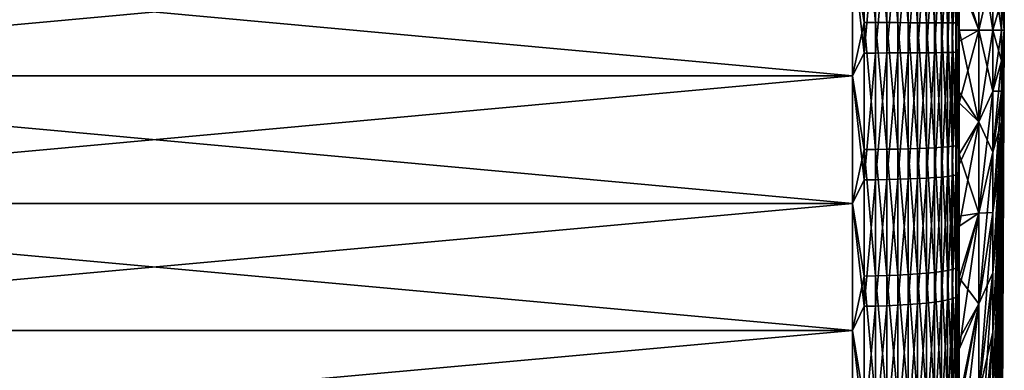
# Model space of a CAD drawing. Header units: metres. Extents: x -2 to 85, y -75 to 96.
# Tile 346 of 444: x 75.93 to 85.15, y 24.82 to 28.1. Entities that reach past the tile are written whole.
import ezdxf

# ---------------------------------------------------------------- set-up
doc = ezdxf.new("R2010")
doc.units = ezdxf.units.M
doc.layers.add('solid_20204500', color=7, linetype='CONTINUOUS')

msp = doc.modelspace()

# ---------------------------------------------------------------- linework, layer by layer
at = {"layer": 'solid_20204500'}
for points in [[(85.123535, 33.628399, -0.28544), (85.123535, 33.635635), (85.150002, 28)], [(85.123535, 33.628399, 0.28544), (85.150002, 28), (85.123535, 33.635635)], [(85.123535, 33.60672, -0.570148), (85.123535, 33.628399, -0.28544), (85.150002, 28)], [(85.123535, 33.628399, 0.28544), (85.123535, 33.60672, 0.570148), (85.150002, 28)], [(85.123535, 33.570644, -0.853391), (85.123535, 33.60672, -0.570148), (85.150002, 28)], [(85.123535, 33.60672, 0.570148), (85.123535, 33.570644, 0.853391), (85.150002, 28)], [(85.123535, 33.520271, -1.134445), (85.123535, 33.570644, -0.853391), (85.150002, 28)], [(85.123535, 33.570644, 0.853391), (85.123535, 33.520271, 1.134445), (85.150002, 28)], [(85.123535, 33.455727, -1.412586), (85.123535, 33.520271, -1.134445), (85.150002, 28)], [(85.123535, 33.520271, 1.134445), (85.123535, 33.455727, 1.412586), (85.150002, 28)], [(85.123535, 33.377178, -1.687101), (85.123535, 33.455727, -1.412586), (85.150002, 28)], [(85.123535, 33.455727, 1.412586), (85.123535, 33.377178, 1.687101), (85.150002, 28)], [(85.123535, 33.284828, -1.957285), (85.123535, 33.377178, -1.687101), (85.150002, 28)], [(85.123535, 33.377178, 1.687101), (85.123535, 33.284828, 1.957285), (85.150002, 28)], [(85.123535, 33.178909, -2.222445), (85.123535, 33.284828, -1.957285), (85.150002, 28)], [(85.123535, 33.284828, 1.957285), (85.123535, 33.178909, 2.222445), (85.150002, 28)], [(85.123535, 33.059696, -2.4819), (85.123535, 33.178909, -2.222445), (85.150002, 28)], [(85.123535, 33.178909, 2.222445), (85.123535, 33.059696, 2.4819), (85.150002, 28)], [(85.123535, 32.927498, -2.734984), (85.123535, 33.059696, -2.4819), (85.150002, 28)], [(85.123535, 33.059696, 2.4819), (85.123535, 32.927498, 2.734984), (85.150002, 28)], [(85.123535, 32.78265, -2.981047), (85.123535, 32.927498, -2.734984), (85.150002, 28)], [(85.123535, 32.927498, 2.734984), (85.123535, 32.78265, 2.981047), (85.150002, 28)], [(85.123535, 32.625523, -3.219458), (85.123535, 32.78265, -2.981047), (85.150002, 28)], [(85.123535, 32.78265, 2.981047), (85.123535, 32.625523, 3.219458), (85.150002, 28)], [(85.123535, 32.456524, -3.449605), (85.123535, 32.625523, -3.219458), (85.150002, 28)], [(85.123535, 32.625523, 3.219458), (85.123535, 32.456524, 3.449605), (85.150002, 28)], [(85.123535, 32.276081, -3.670897), (85.123535, 32.456524, -3.449605), (85.150002, 28)], [(85.123535, 32.456524, 3.449605), (85.123535, 32.276081, 3.670897), (85.150002, 28)], [(85.123535, 32.084667, -3.882765), (85.123535, 32.276081, -3.670897), (85.150002, 28)], [(85.123535, 32.276081, 3.670897), (85.123535, 32.084667, 3.882765), (85.150002, 28)], [(85.123535, 31.882765, -4.084667), (85.123535, 32.084667, -3.882765), (85.150002, 28)], [(85.123535, 32.084667, 3.882765), (85.123535, 31.882765, 4.084667), (85.150002, 28)], [(85.123535, 31.670897, -4.276083), (85.123535, 31.882765, -4.084667), (85.150002, 28)], [(85.123535, 31.882765, 4.084667), (85.123535, 31.670897, 4.276083), (85.150002, 28)], [(85.123535, 31.449606, -4.456522), (85.123535, 31.670897, -4.276083), (85.150002, 28)], [(85.123535, 31.670897, 4.276083), (85.123535, 31.449606, 4.456522), (85.150002, 28)], [(85.123535, 31.219458, -4.625522), (85.123535, 31.449606, -4.456522), (85.150002, 28)], [(85.123535, 31.449606, 4.456522), (85.123535, 31.219458, 4.625522), (85.150002, 28)], [(85.123535, 30.981047, -4.782648), (85.123535, 31.219458, -4.625522), (85.150002, 28)], [(85.123535, 31.219458, 4.625522), (85.123535, 30.981047, 4.782648), (85.150002, 28)], [(85.123535, 30.734983, -4.927497), (85.123535, 30.981047, -4.782648), (85.150002, 28)], [(85.123535, 30.981047, 4.782648), (85.123535, 30.734983, 4.927497), (85.150002, 28)], [(85.123535, 30.481899, -5.059698), (85.123535, 30.734983, -4.927497), (85.150002, 28)], [(85.123535, 30.734983, 4.927497), (85.123535, 30.481899, 5.059698), (85.150002, 28)], [(85.123535, 30.222445, -5.178909), (85.123535, 30.481899, -5.059698), (85.150002, 28)], [(85.123535, 30.481899, 5.059698), (85.123535, 30.222445, 5.178909), (85.150002, 28)], [(85.123535, 29.957285, -5.284827), (85.123535, 30.222445, -5.178909), (85.150002, 28)], [(85.123535, 30.222445, 5.178909), (85.123535, 29.957285, 5.284827), (85.150002, 28)], [(85.123535, 29.687101, -5.377179), (85.123535, 29.957285, -5.284827), (85.150002, 28)], [(85.123535, 29.957285, 5.284827), (85.123535, 29.687101, 5.377179), (85.150002, 28)], [(85.123535, 29.412586, -5.455728), (85.123535, 29.687101, -5.377179), (85.150002, 28)], [(85.123535, 29.687101, 5.377179), (85.123535, 29.412586, 5.455728), (85.150002, 28)], [(85.123535, 29.134445, -5.520272), (85.123535, 29.412586, -5.455728), (85.150002, 28)], [(85.123535, 29.412586, 5.455728), (85.123535, 29.134445, 5.520272), (85.150002, 28)], [(83.836571, 29.258705, -23.460266), (83.836571, 28.07114, -23.493902), (83.727272, 28.77051, -23.487366)], [(83.944664, 28.071087, -23.475977), (83.836571, 28.07114, -23.493902), (83.836571, 29.258705, -23.460266)], [(83.944664, 29.257744, -23.442368), (83.944664, 28.071087, -23.475977), (83.836571, 29.258705, -23.460266)], [(84.050148, 28.070997, -23.446333), (83.944664, 28.071087, -23.475977), (83.944664, 29.257744, -23.442368)], [(84.050148, 29.256157, -23.412767), (84.050148, 28.070997, -23.446333), (83.944664, 29.257744, -23.442368)], [(84.151756, 28.070873, -23.405327), (84.050148, 28.070997, -23.446333), (84.050148, 29.256157, -23.412767)], [(84.151756, 29.25396, -23.37182), (84.151756, 28.070873, -23.405327), (84.050148, 29.256157, -23.412767)], [(84.248268, 28.070715, -23.353451), (84.151756, 28.070873, -23.405327), (84.151756, 29.25396, -23.37182)], [(84.248268, 29.251181, -23.320019), (84.248268, 28.070715, -23.353451), (84.151756, 29.25396, -23.37182)], [(84.338524, 28.070528, -23.291328), (84.248268, 28.070715, -23.353451), (84.248268, 29.251181, -23.320019)], [(84.338524, 29.247852, -23.257984), (84.338524, 28.070528, -23.291328), (84.248268, 29.251181, -23.320019)], [(84.421448, 28.070311, -23.219702), (84.338524, 28.070528, -23.291328), (84.338524, 29.247852, -23.257984)], [(84.421448, 29.244015, -23.18646), (84.421448, 28.070311, -23.219702), (84.338524, 29.247852, -23.257984)], [(84.496025, 28.070068, -23.139435), (84.421448, 28.070311, -23.219702), (84.421448, 29.244015, -23.18646)], [(84.496025, 29.239714, -23.106308), (84.496025, 28.070068, -23.139435), (84.421448, 29.244015, -23.18646)], [(84.561386, 28.069801, -23.051489), (84.496025, 28.070068, -23.139435), (84.496025, 29.239714, -23.106308)], [(84.561386, 29.235003, -23.018488), (84.561386, 28.069801, -23.051489), (84.496025, 29.239714, -23.106308)], [(84.616722, 28.069515, -22.956923), (84.561386, 28.069801, -23.051489), (84.561386, 29.235003, -23.018488)], [(84.616722, 29.229935, -22.924057), (84.616722, 28.069515, -22.956923), (84.561386, 29.235003, -23.018488)], [(84.661385, 28.069212, -22.856867), (84.616722, 28.069515, -22.956923), (84.616722, 29.229935, -22.924057)], [(84.661385, 29.224575, -22.824144), (84.661385, 28.069212, -22.856867), (84.616722, 29.229935, -22.924057)], [(84.694832, 28.068895, -22.752527), (84.661385, 28.069212, -22.856867), (84.661385, 29.224575, -22.824144)], [(84.694832, 29.218985, -22.719954), (84.694832, 28.068895, -22.752527), (84.661385, 29.224575, -22.824144)], [(84.716667, 28.068571, -22.645153), (84.694832, 28.068895, -22.752527), (84.694832, 29.218985, -22.719954)], [(84.716667, 29.213232, -22.612734), (84.716667, 28.068571, -22.645153), (84.694832, 29.218985, -22.719954)], [(84.716667, 29.213232, -22.612734), (84.726563, 28.580296, -22.53009), (84.716667, 28.068571, -22.645153)], [(85.123535, 28.853392, -5.570645), (85.123535, 29.134445, -5.520272), (85.150002, 28)], [(85.123535, 29.134445, 5.520272), (85.123535, 28.853392, 5.570645), (85.150002, 28)], [(83.836571, 27.786581, 23.49304), (83.836571, 28.974464, 23.473791), (83.727272, 28.77051, 23.487366)], [(83.944664, 28.973721, 23.455883), (83.836571, 28.974464, 23.473791), (83.836571, 27.786581, 23.49304)], [(83.944664, 27.786743, 23.475115), (83.944664, 28.973721, 23.455883), (83.836571, 27.786581, 23.49304)], [(84.050148, 28.97249, 23.426264), (83.944664, 28.973721, 23.455883), (83.944664, 27.786743, 23.475115)], [(84.050148, 27.787012, 23.445475), (84.050148, 28.97249, 23.426264), (83.944664, 27.786743, 23.475115)], [(84.151756, 28.970791, 23.385294), (84.050148, 28.97249, 23.426264), (84.050148, 27.787012, 23.445475)], [(84.151756, 27.787384, 23.404469), (84.151756, 28.970791, 23.385294), (84.050148, 27.787012, 23.445475)], [(84.248268, 28.968639, 23.333462), (84.151756, 28.970791, 23.385294), (84.151756, 27.787384, 23.404469)], [(84.248268, 27.787855, 23.352594), (84.248268, 28.968639, 23.333462), (84.151756, 27.787384, 23.404469)], [(84.338524, 28.966063, 23.271391), (84.248268, 28.968639, 23.333462), (84.248268, 27.787855, 23.352594)], [(84.338524, 27.78842, 23.290474), (84.338524, 28.966063, 23.271391), (84.248268, 27.787855, 23.352594)], [(84.421448, 28.963091, 23.199827), (84.338524, 28.966063, 23.271391), (84.338524, 27.78842, 23.290474)], [(84.421448, 27.78907, 23.218851), (84.421448, 28.963091, 23.199827), (84.338524, 27.78842, 23.290474)], [(84.496025, 28.959763, 23.119629), (84.421448, 28.963091, 23.199827), (84.421448, 27.78907, 23.218851)], [(84.496025, 27.789801, 23.138586), (84.496025, 28.959763, 23.119629), (84.421448, 27.78907, 23.218851)], [(84.561386, 28.956114, 23.031759), (84.496025, 28.959763, 23.119629), (84.496025, 27.789801, 23.138586)], [(84.561386, 27.7906, 23.050644), (84.561386, 28.956114, 23.031759), (84.496025, 27.789801, 23.138586)], [(84.616722, 28.952192, 22.937271), (84.561386, 28.956114, 23.031759), (84.561386, 27.7906, 23.050644)], [(84.616722, 27.791458, 22.956079), (84.616722, 28.952192, 22.937271), (84.561386, 27.7906, 23.050644)], [(84.661385, 28.948042, 22.837303), (84.616722, 28.952192, 22.937271), (84.616722, 27.791458, 22.956079)], [(84.661385, 27.792366, 22.85603), (84.661385, 28.948042, 22.837303), (84.616722, 27.791458, 22.956079)], [(84.694832, 28.943714, 22.733051), (84.661385, 28.948042, 22.837303), (84.661385, 27.792366, 22.85603)], [(84.694832, 27.793314, 22.751692), (84.694832, 28.943714, 22.733051), (84.661385, 27.792366, 22.85603)], [(84.716667, 28.93926, 22.625771), (84.694832, 28.943714, 22.733051), (84.694832, 27.793314, 22.751692)], [(84.716667, 27.794291, 22.644323), (84.716667, 28.93926, 22.625771), (84.694832, 27.793314, 22.751692)], [(84.716667, 27.794291, 22.644323), (84.726563, 28.477377, 22.532507), (84.716667, 28.93926, 22.625771)], [(83.727272, 27.574341, -23.496145), (70.650002, 27.574341, -23.496145), (70.650002, 28.77051, -23.487366)], [(83.727272, 28.77051, -23.487366), (83.727272, 27.574341, -23.496145), (70.650002, 28.77051, -23.487366)], [(83.727272, 28.77051, 23.487366), (70.650002, 28.77051, 23.487366), (70.650002, 27.574341, 23.496145)], [(83.727272, 27.574341, 23.496145), (83.727272, 28.77051, 23.487366), (70.650002, 27.574341, 23.496145)], [(83.836571, 27.786581, 23.49304), (83.727272, 28.77051, 23.487366), (83.727272, 27.574341, 23.496145)], [(83.836571, 28.07114, -23.493902), (83.727272, 27.574341, -23.496145), (83.727272, 28.77051, -23.487366)], [(84.726563, 28.580296, -22.53009), (84.911491, 28.856791, -16.894466), (84.911491, 28, -16.91618)], [(84.911491, 28, 16.91618), (84.911491, 28.856791, 16.894466), (84.726563, 28.477377, 22.532507)], [(85.044029, 28, -11.276404), (84.911491, 28, -16.91618), (84.911491, 28.856791, -16.894466)], [(85.044029, 28, -11.276404), (84.911491, 28.856791, -16.894466), (85.044029, 28.57114, -11.261931)], [(85.044029, 28.57114, 11.261931), (84.911491, 28.856791, 16.894466), (84.911491, 28, 16.91618)], [(85.123535, 28.570148, -5.606719), (85.123535, 28.853392, -5.570645), (85.150002, 28)], [(85.123535, 28.853392, 5.570645), (85.123535, 28.570148, 5.606719), (85.150002, 28)], [(84.716667, 28.068571, -22.645153), (84.726563, 28.580296, -22.53009), (84.726563, 28, -22.537563)], [(84.726563, 28, -22.537563), (84.726563, 28.580296, -22.53009), (84.911491, 28, -16.91618)], [(85.044029, 28.57114, 11.261931), (84.911491, 28, 16.91618), (85.044029, 28, 11.276404)], [(85.044029, 28.57114, -11.261931), (85.123535, 28.28544, -5.6284), (85.123535, 28, -5.635633)], [(85.044029, 28, -11.276404), (85.044029, 28.57114, -11.261931), (85.123535, 28, -5.635633)], [(85.044029, 28.57114, 11.261931), (85.044029, 28, 11.276404), (85.123535, 28.28544, 5.6284)], [(85.123535, 28.28544, -5.6284), (85.123535, 28.570148, -5.606719), (85.150002, 28)], [(85.123535, 28.570148, 5.606719), (85.123535, 28.28544, 5.6284), (85.150002, 28)], [(84.716667, 27.794291, 22.644323), (84.726563, 27.898714, 22.537334), (84.726563, 28.477377, 22.532507)], [(84.911491, 28, 16.91618), (84.726563, 28.477377, 22.532507), (84.726563, 27.898714, 22.537334)], [(85.044029, 28, 11.276404), (85.123535, 28, 5.635633), (85.123535, 28.28544, 5.6284)], [(85.123535, 28, -5.635633), (85.123535, 28.28544, -5.6284), (85.150002, 28)], [(85.123535, 28.28544, 5.6284), (85.123535, 28, 5.635633), (85.150002, 28)], [(83.836571, 28.07114, -23.493902), (83.836571, 26.883396, -23.467459), (83.727272, 27.574341, -23.496145)], [(83.944664, 26.884247, -23.449554), (83.836571, 26.883396, -23.467459), (83.836571, 28.07114, -23.493902)], [(83.944664, 28.071087, -23.475977), (83.944664, 26.884247, -23.449554), (83.836571, 28.07114, -23.493902)], [(84.050148, 26.885656, -23.419945), (83.944664, 26.884247, -23.449554), (83.944664, 28.071087, -23.475977)], [(84.050148, 28.070997, -23.446333), (84.050148, 26.885656, -23.419945), (83.944664, 28.071087, -23.475977)], [(84.151756, 26.887606, -23.378986), (84.050148, 26.885656, -23.419945), (84.050148, 28.070997, -23.446333)], [(84.151756, 28.070873, -23.405327), (84.151756, 26.887606, -23.378986), (84.050148, 28.070997, -23.446333)], [(84.248268, 26.89007, -23.327168), (84.151756, 26.887606, -23.378986), (84.151756, 28.070873, -23.405327)], [(84.248268, 28.070715, -23.353451), (84.248268, 26.89007, -23.327168), (84.151756, 28.070873, -23.405327)], [(84.338524, 26.893023, -23.265114), (84.248268, 26.89007, -23.327168), (84.248268, 28.070715, -23.353451)], [(84.338524, 28.070528, -23.291328), (84.338524, 26.893023, -23.265114), (84.248268, 28.070715, -23.353451)], [(84.421448, 26.896427, -23.193569), (84.338524, 26.893023, -23.265114), (84.338524, 28.070528, -23.291328)], [(84.421448, 28.070311, -23.219702), (84.421448, 26.896427, -23.193569), (84.338524, 28.070528, -23.291328)], [(84.496025, 26.900242, -23.113392), (84.421448, 26.896427, -23.193569), (84.421448, 28.070311, -23.219702)], [(84.496025, 28.070068, -23.139435), (84.496025, 26.900242, -23.113392), (84.421448, 28.070311, -23.219702)], [(84.561386, 26.904423, -23.025545), (84.496025, 26.900242, -23.113392), (84.496025, 28.070068, -23.139435)], [(84.561386, 28.069801, -23.051489), (84.561386, 26.904423, -23.025545), (84.496025, 28.070068, -23.139435)], [(84.616722, 26.908916, -22.931084), (84.561386, 26.904423, -23.025545), (84.561386, 28.069801, -23.051489)], [(84.616722, 28.069515, -22.956923), (84.616722, 26.908916, -22.931084), (84.561386, 28.069801, -23.051489)], [(84.661385, 26.913671, -22.831142), (84.616722, 26.908916, -22.931084), (84.616722, 28.069515, -22.956923)], [(84.661385, 28.069212, -22.856867), (84.661385, 26.913671, -22.831142), (84.616722, 28.069515, -22.956923)], [(84.694832, 26.918631, -22.726919), (84.661385, 26.913671, -22.831142), (84.661385, 28.069212, -22.856867)], [(84.694832, 28.068895, -22.752527), (84.694832, 26.918631, -22.726919), (84.661385, 28.069212, -22.856867)], [(84.716667, 26.923735, -22.619667), (84.694832, 26.918631, -22.726919), (84.694832, 28.068895, -22.752527)], [(84.716667, 28.068571, -22.645153), (84.716667, 26.923735, -22.619667), (84.694832, 28.068895, -22.752527)], [(84.716667, 28.068571, -22.645153), (84.726563, 28, -22.537563), (84.726563, 27.419704, -22.53009)], [(84.716667, 28.068571, -22.645153), (84.726563, 27.419704, -22.53009), (84.716667, 26.923735, -22.619667)], [(84.726563, 28, -22.537563), (84.911491, 28, -16.91618), (84.911491, 27.143209, -16.894466)], [(84.726563, 27.419704, -22.53009), (84.726563, 28, -22.537563), (84.911491, 27.143209, -16.894466)], [(84.911491, 28, 16.91618), (84.726563, 27.898714, 22.537334), (84.726563, 27.320118, 22.527306)], [(84.911491, 27.143209, 16.894466), (84.911491, 28, 16.91618), (84.726563, 27.320118, 22.527306)], [(85.044029, 27.42886, -11.261931), (84.911491, 27.143209, -16.894466), (84.911491, 28, -16.91618)], [(85.044029, 27.42886, -11.261931), (84.911491, 28, -16.91618), (85.044029, 28, -11.276404)], [(85.044029, 28, 11.276404), (84.911491, 28, 16.91618), (84.911491, 27.143209, 16.894466)], [(85.044029, 28, 11.276404), (84.911491, 27.143209, 16.894466), (85.044029, 27.42886, 11.261931)], [(85.044029, 28, -11.276404), (85.123535, 28, -5.635633), (85.123535, 27.71456, -5.6284)], [(85.044029, 27.42886, -11.261931), (85.044029, 28, -11.276404), (85.123535, 27.71456, -5.6284)], [(85.044029, 27.42886, 11.261931), (85.123535, 27.71456, 5.6284), (85.123535, 28, 5.635633)], [(85.044029, 28, 11.276404), (85.044029, 27.42886, 11.261931), (85.123535, 28, 5.635633)], [(85.123535, 27.71456, -5.6284), (85.123535, 28, -5.635633), (85.150002, 28)], [(85.123535, 27.429852, -5.606719), (85.123535, 27.71456, -5.6284), (85.150002, 28)], [(85.123535, 27.146608, -5.570645), (85.123535, 27.429852, -5.606719), (85.150002, 28)], [(85.123535, 26.865555, -5.520272), (85.123535, 27.146608, -5.570645), (85.150002, 28)], [(85.123535, 26.587414, -5.455728), (85.123535, 26.865555, -5.520272), (85.150002, 28)], [(85.123535, 26.312899, -5.377179), (85.123535, 26.587414, -5.455728), (85.150002, 28)], [(85.123535, 26.042715, -5.284827), (85.123535, 26.312899, -5.377179), (85.150002, 28)], [(85.123535, 25.777555, -5.178909), (85.123535, 26.042715, -5.284827), (85.150002, 28)], [(85.123535, 25.518101, -5.059698), (85.123535, 25.777555, -5.178909), (85.150002, 28)], [(85.123535, 25.265017, -4.927497), (85.123535, 25.518101, -5.059698), (85.150002, 28)], [(85.123535, 25.018953, -4.782648), (85.123535, 25.265017, -4.927497), (85.150002, 28)], [(85.123535, 24.780542, -4.625522), (85.123535, 25.018953, -4.782648), (85.150002, 28)], [(85.123535, 24.550394, -4.456522), (85.123535, 24.780542, -4.625522), (85.150002, 28)], [(85.123535, 24.329103, -4.276083), (85.123535, 24.550394, -4.456522), (85.150002, 28)], [(85.123535, 24.117235, -4.084667), (85.123535, 24.329103, -4.276083), (85.150002, 28)], [(85.123535, 23.915333, -3.882765), (85.123535, 24.117235, -4.084667), (85.150002, 28)], [(85.123535, 23.723917, -3.670897), (85.123535, 23.915333, -3.882765), (85.150002, 28)], [(85.123535, 23.543478, -3.449605), (85.123535, 23.723917, -3.670897), (85.150002, 28)], [(85.123535, 23.374477, -3.219458), (85.123535, 23.543478, -3.449605), (85.150002, 28)], [(85.123535, 23.217352, -2.981047), (85.123535, 23.374477, -3.219458), (85.150002, 28)], [(85.123535, 23.072502, -2.734984), (85.123535, 23.217352, -2.981047), (85.150002, 28)], [(85.123535, 22.940302, -2.4819), (85.123535, 23.072502, -2.734984), (85.150002, 28)], [(85.123535, 22.821091, -2.222445), (85.123535, 22.940302, -2.4819), (85.150002, 28)], [(85.123535, 22.715172, -1.957285), (85.123535, 22.821091, -2.222445), (85.150002, 28)], [(85.123535, 22.62282, -1.687101), (85.123535, 22.715172, -1.957285), (85.150002, 28)], [(85.123535, 22.544271, -1.412586), (85.123535, 22.62282, -1.687101), (85.150002, 28)], [(85.123535, 22.479729, -1.134445), (85.123535, 22.544271, -1.412586), (85.150002, 28)], [(85.123535, 22.429356, -0.853391), (85.123535, 22.479729, -1.134445), (85.150002, 28)], [(85.123535, 22.393282, -0.570148), (85.123535, 22.429356, -0.853391), (85.150002, 28)], [(85.123535, 22.371599, -0.28544), (85.123535, 22.393282, -0.570148), (85.150002, 28)], [(85.123535, 22.364367), (85.123535, 22.371599, -0.28544), (85.150002, 28)], [(85.123535, 22.371599, 0.28544), (85.123535, 22.364367), (85.150002, 28)], [(85.123535, 22.393282, 0.570148), (85.123535, 22.371599, 0.28544), (85.150002, 28)], [(85.123535, 22.429356, 0.853391), (85.123535, 22.393282, 0.570148), (85.150002, 28)], [(85.123535, 22.479729, 1.134445), (85.123535, 22.429356, 0.853391), (85.150002, 28)], [(85.123535, 22.544271, 1.412586), (85.123535, 22.479729, 1.134445), (85.150002, 28)], [(85.123535, 22.62282, 1.687101), (85.123535, 22.544271, 1.412586), (85.150002, 28)], [(85.123535, 22.715172, 1.957285), (85.123535, 22.62282, 1.687101), (85.150002, 28)], [(85.123535, 22.821091, 2.222445), (85.123535, 22.715172, 1.957285), (85.150002, 28)], [(85.123535, 22.940302, 2.4819), (85.123535, 22.821091, 2.222445), (85.150002, 28)], [(85.123535, 23.072502, 2.734984), (85.123535, 22.940302, 2.4819), (85.150002, 28)], [(85.123535, 23.217352, 2.981047), (85.123535, 23.072502, 2.734984), (85.150002, 28)], [(85.123535, 23.374477, 3.219458), (85.123535, 23.217352, 2.981047), (85.150002, 28)], [(85.123535, 23.543478, 3.449605), (85.123535, 23.374477, 3.219458), (85.150002, 28)], [(85.123535, 23.723917, 3.670897), (85.123535, 23.543478, 3.449605), (85.150002, 28)], [(85.123535, 23.915333, 3.882765), (85.123535, 23.723917, 3.670897), (85.150002, 28)], [(85.123535, 24.117235, 4.084667), (85.123535, 23.915333, 3.882765), (85.150002, 28)], [(85.123535, 24.329103, 4.276083), (85.123535, 24.117235, 4.084667), (85.150002, 28)], [(85.123535, 24.550394, 4.456522), (85.123535, 24.329103, 4.276083), (85.150002, 28)], [(85.123535, 24.780542, 4.625522), (85.123535, 24.550394, 4.456522), (85.150002, 28)], [(85.123535, 25.018953, 4.782648), (85.123535, 24.780542, 4.625522), (85.150002, 28)], [(85.123535, 25.265017, 4.927497), (85.123535, 25.018953, 4.782648), (85.150002, 28)], [(85.123535, 25.518101, 5.059698), (85.123535, 25.265017, 4.927497), (85.150002, 28)], [(85.123535, 25.777555, 5.178909), (85.123535, 25.518101, 5.059698), (85.150002, 28)], [(85.123535, 26.042715, 5.284827), (85.123535, 25.777555, 5.178909), (85.150002, 28)], [(85.123535, 26.312899, 5.377179), (85.123535, 26.042715, 5.284827), (85.150002, 28)], [(85.123535, 26.587414, 5.455728), (85.123535, 26.312899, 5.377179), (85.150002, 28)], [(85.123535, 26.865555, 5.520272), (85.123535, 26.587414, 5.455728), (85.150002, 28)], [(85.123535, 27.146608, 5.570645), (85.123535, 26.865555, 5.520272), (85.150002, 28)], [(85.123535, 27.429852, 5.606719), (85.123535, 27.146608, 5.570645), (85.150002, 28)], [(85.123535, 27.71456, 5.6284), (85.123535, 27.429852, 5.606719), (85.150002, 28)], [(85.123535, 28, 5.635633), (85.123535, 27.71456, 5.6284), (85.150002, 28)], [(84.716667, 27.794291, 22.644323), (84.726563, 27.320118, 22.527306), (84.726563, 27.898714, 22.537334)], [(83.836571, 26.599241, 23.452213), (83.836571, 27.786581, 23.49304), (83.727272, 27.574341, 23.496145)], [(83.944664, 27.786743, 23.475115), (83.836571, 27.786581, 23.49304), (83.836571, 26.599241, 23.452213)], [(83.944664, 26.600311, 23.43432), (83.944664, 27.786743, 23.475115), (83.836571, 26.599241, 23.452213)], [(84.050148, 27.787012, 23.445475), (83.944664, 27.786743, 23.475115), (83.944664, 26.600311, 23.43432)], [(84.050148, 26.602077, 23.40473), (84.050148, 27.787012, 23.445475), (83.944664, 26.600311, 23.43432)], [(84.151756, 27.787384, 23.404469), (84.050148, 27.787012, 23.445475), (84.050148, 26.602077, 23.40473)], [(84.151756, 26.604523, 23.363798), (84.151756, 27.787384, 23.404469), (84.050148, 26.602077, 23.40473)], [(84.248268, 27.787855, 23.352594), (84.151756, 27.787384, 23.404469), (84.151756, 26.604523, 23.363798)], [(84.248268, 26.607616, 23.312014), (84.248268, 27.787855, 23.352594), (84.151756, 26.604523, 23.363798)], [(84.338524, 27.78842, 23.290474), (84.248268, 27.787855, 23.352594), (84.248268, 26.607616, 23.312014)], [(84.338524, 26.61132, 23.25), (84.338524, 27.78842, 23.290474), (84.248268, 26.607616, 23.312014)], [(84.421448, 27.78907, 23.218851), (84.338524, 27.78842, 23.290474), (84.338524, 26.61132, 23.25)], [(84.421448, 26.615591, 23.178501), (84.421448, 27.78907, 23.218851), (84.338524, 26.61132, 23.25)], [(84.496025, 27.789801, 23.138586), (84.421448, 27.78907, 23.218851), (84.421448, 26.615591, 23.178501)], [(84.496025, 26.620377, 23.098377), (84.496025, 27.789801, 23.138586), (84.421448, 26.615591, 23.178501)], [(84.561386, 27.7906, 23.050644), (84.496025, 27.789801, 23.138586), (84.496025, 26.620377, 23.098377)], [(84.561386, 26.62562, 23.010588), (84.561386, 27.7906, 23.050644), (84.496025, 26.620377, 23.098377)], [(84.616722, 27.791458, 22.956079), (84.561386, 27.7906, 23.050644), (84.561386, 26.62562, 23.010588)], [(84.616722, 26.631258, 22.916187), (84.616722, 27.791458, 22.956079), (84.561386, 26.62562, 23.010588)], [(84.661385, 27.792366, 22.85603), (84.616722, 27.791458, 22.956079), (84.616722, 26.631258, 22.916187)], [(84.661385, 26.637224, 22.816311), (84.661385, 27.792366, 22.85603), (84.616722, 26.631258, 22.916187)], [(84.694832, 27.793314, 22.751692), (84.661385, 27.792366, 22.85603), (84.661385, 26.637224, 22.816311)], [(84.694832, 26.643444, 22.712154), (84.694832, 27.793314, 22.751692), (84.661385, 26.637224, 22.816311)], [(84.716667, 27.794291, 22.644323), (84.694832, 27.793314, 22.751692), (84.694832, 26.643444, 22.712154)], [(84.716667, 26.649847, 22.604973), (84.716667, 27.794291, 22.644323), (84.694832, 26.643444, 22.712154)], [(84.716667, 26.649847, 22.604973), (84.726563, 27.320118, 22.527306), (84.716667, 27.794291, 22.644323)], [(85.044029, 27.42886, -11.261931), (85.123535, 27.71456, -5.6284), (85.123535, 27.429852, -5.606719)], [(85.044029, 26.859184, 11.218549), (85.123535, 27.429852, 5.606719), (85.123535, 27.71456, 5.6284)], [(85.044029, 27.42886, 11.261931), (85.044029, 26.859184, 11.218549), (85.123535, 27.71456, 5.6284)], [(83.727272, 26.379276, -23.444046), (70.650002, 26.379276, -23.444046), (70.650002, 27.574341, -23.496145)], [(83.727272, 27.574341, -23.496145), (83.727272, 26.379276, -23.444046), (70.650002, 27.574341, -23.496145)], [(83.727272, 27.574341, 23.496145), (70.650002, 27.574341, 23.496145), (70.650002, 26.379276, 23.444046)], [(83.727272, 26.379276, 23.444046), (83.727272, 27.574341, 23.496145), (70.650002, 26.379276, 23.444046)], [(83.836571, 26.599241, 23.452213), (83.727272, 27.574341, 23.496145), (83.727272, 26.379276, 23.444046)], [(83.836571, 26.883396, -23.467459), (83.727272, 26.379276, -23.444046), (83.727272, 27.574341, -23.496145)], [(84.716667, 26.923735, -22.619667), (84.726563, 27.419704, -22.53009), (84.726563, 26.839794, -22.507679)], [(84.726563, 26.839794, -22.507679), (84.726563, 27.419704, -22.53009), (84.911491, 27.143209, -16.894466)], [(85.044029, 26.859184, -11.218549), (84.911491, 27.143209, -16.894466), (85.044029, 27.42886, -11.261931)], [(85.044029, 27.42886, 11.261931), (84.911491, 27.143209, 16.894466), (84.911491, 26.288618, 16.829388)], [(85.044029, 27.42886, 11.261931), (84.911491, 26.288618, 16.829388), (85.044029, 26.859184, 11.218549)], [(85.044029, 26.859184, -11.218549), (85.123535, 27.429852, -5.606719), (85.123535, 27.146608, -5.570645)], [(85.044029, 26.859184, -11.218549), (85.044029, 27.42886, -11.261931), (85.123535, 27.429852, -5.606719)], [(85.044029, 26.292439, 11.146369), (85.123535, 27.146608, 5.570645), (85.123535, 27.429852, 5.606719)], [(85.044029, 26.859184, 11.218549), (85.044029, 26.292439, 11.146369), (85.123535, 27.429852, 5.606719)], [(84.716667, 26.649847, 22.604973), (84.726563, 26.74197, 22.502424), (84.726563, 27.320118, 22.527306)], [(84.911491, 27.143209, 16.894466), (84.726563, 27.320118, 22.527306), (84.726563, 26.74197, 22.502424)], [(84.726563, 26.839794, -22.507679), (84.911491, 27.143209, -16.894466), (84.911491, 26.288618, -16.829388)], [(84.911491, 27.143209, 16.894466), (84.726563, 26.74197, 22.502424), (84.726563, 26.164652, 22.462708)], [(84.911491, 26.288618, 16.829388), (84.911491, 27.143209, 16.894466), (84.726563, 26.164652, 22.462708)], [(85.044029, 26.859184, -11.218549), (84.911491, 26.288618, -16.829388), (84.911491, 27.143209, -16.894466)], [(85.044029, 26.292439, -11.146369), (85.123535, 27.146608, -5.570645), (85.123535, 26.865555, -5.520272)], [(85.044029, 26.292439, -11.146369), (85.044029, 26.859184, -11.218549), (85.123535, 27.146608, -5.570645)], [(85.044029, 25.730076, 11.045576), (85.123535, 26.865555, 5.520272), (85.123535, 27.146608, 5.570645)], [(85.044029, 26.292439, 11.146369), (85.044029, 25.730076, 11.045576), (85.123535, 27.146608, 5.570645)], [(83.836571, 26.883396, -23.467459), (83.836571, 25.698505, -23.381008), (83.727272, 26.379276, -23.444046)], [(83.944664, 26.884247, -23.449554), (83.944664, 25.70026, -23.363171), (83.836571, 26.883396, -23.467459)], [(83.944664, 25.70026, -23.363171), (83.836571, 25.698505, -23.381008), (83.836571, 26.883396, -23.467459)], [(84.050148, 26.885656, -23.419945), (84.050148, 25.703165, -23.33367), (83.944664, 26.884247, -23.449554)], [(84.050148, 25.703165, -23.33367), (83.944664, 25.70026, -23.363171), (83.944664, 26.884247, -23.449554)], [(84.151756, 26.887606, -23.378986), (84.151756, 25.707182, -23.292862), (84.050148, 26.885656, -23.419945)], [(84.151756, 25.707182, -23.292862), (84.050148, 25.703165, -23.33367), (84.050148, 26.885656, -23.419945)], [(84.248268, 26.89007, -23.327168), (84.248268, 25.712263, -23.241234), (84.151756, 26.887606, -23.378986)], [(84.248268, 25.712263, -23.241234), (84.151756, 25.707182, -23.292862), (84.151756, 26.887606, -23.378986)], [(84.338524, 26.893023, -23.265114), (84.338524, 25.718349, -23.179409), (84.248268, 26.89007, -23.327168)], [(84.338524, 25.718349, -23.179409), (84.248268, 25.712263, -23.241234), (84.248268, 26.89007, -23.327168)], [(84.421448, 26.896427, -23.193569), (84.421448, 25.725367, -23.108128), (84.338524, 26.893023, -23.265114)], [(84.421448, 25.725367, -23.108128), (84.338524, 25.718349, -23.179409), (84.338524, 26.893023, -23.265114)], [(84.496025, 26.900242, -23.113392), (84.496025, 25.733229, -23.028246), (84.421448, 26.896427, -23.193569)], [(84.496025, 25.733229, -23.028246), (84.421448, 25.725367, -23.108128), (84.421448, 26.896427, -23.193569)], [(84.561386, 26.904423, -23.025545), (84.561386, 25.741844, -22.940723), (84.496025, 26.900242, -23.113392)], [(84.561386, 25.741844, -22.940723), (84.496025, 25.733229, -23.028246), (84.496025, 26.900242, -23.113392)], [(84.616722, 26.908916, -22.931084), (84.616722, 25.751108, -22.846609), (84.561386, 26.904423, -23.025545)], [(84.616722, 25.751108, -22.846609), (84.561386, 25.741844, -22.940723), (84.561386, 26.904423, -23.025545)], [(84.661385, 26.913671, -22.831142), (84.661385, 25.76091, -22.747036), (84.616722, 26.908916, -22.931084)], [(84.661385, 25.76091, -22.747036), (84.616722, 25.751108, -22.846609), (84.616722, 26.908916, -22.931084)], [(84.694832, 26.918631, -22.726919), (84.694832, 25.771132, -22.643198), (84.661385, 26.913671, -22.831142)], [(84.694832, 25.771132, -22.643198), (84.661385, 25.76091, -22.747036), (84.661385, 26.913671, -22.831142)], [(84.716667, 26.923735, -22.619667), (84.716667, 25.781649, -22.536341), (84.694832, 26.918631, -22.726919)], [(84.716667, 25.781649, -22.536341), (84.694832, 25.771132, -22.643198), (84.694832, 26.918631, -22.726919)], [(84.716667, 26.923735, -22.619667), (84.726563, 26.839794, -22.507679), (84.726563, 26.260653, -22.470345)], [(84.716667, 26.923735, -22.619667), (84.726563, 26.260653, -22.470345), (84.716667, 25.781649, -22.536341)], [(84.726563, 26.260653, -22.470345), (84.726563, 26.839794, -22.507679), (84.911491, 26.288618, -16.829388)], [(85.044029, 26.292439, -11.146369), (84.911491, 26.288618, -16.829388), (85.044029, 26.859184, -11.218549)], [(85.044029, 26.859184, 11.218549), (84.911491, 26.288618, 16.829388), (84.911491, 25.438421, 16.721107)], [(85.044029, 26.859184, 11.218549), (84.911491, 25.438421, 16.721107), (85.044029, 26.292439, 11.146369)], [(85.044029, 25.730076, -11.045576), (85.123535, 26.865555, -5.520272), (85.123535, 26.587414, -5.455728)], [(85.044029, 25.730076, -11.045576), (85.044029, 26.292439, -11.146369), (85.123535, 26.865555, -5.520272)], [(85.044029, 25.17354, 10.91643), (85.123535, 26.587414, 5.455728), (85.123535, 26.865555, 5.520272)], [(85.044029, 25.730076, 11.045576), (85.044029, 25.17354, 10.91643), (85.123535, 26.865555, 5.520272)], [(84.716667, 26.649847, 22.604973), (84.726563, 26.164652, 22.462708), (84.726563, 26.74197, 22.502424)], [(84.716667, 26.649847, 22.604973), (84.694832, 26.643444, 22.712154), (84.694832, 25.497042, 22.61454)], [(84.716667, 25.508854, 22.507818), (84.716667, 26.649847, 22.604973), (84.694832, 25.497042, 22.61454)], [(84.716667, 25.508854, 22.507818), (84.726563, 26.164652, 22.462708), (84.716667, 26.649847, 22.604973)], [(83.836571, 25.415485, 23.351419), (83.836571, 26.599241, 23.452213), (83.727272, 26.379276, 23.444046)], [(83.944664, 26.600311, 23.43432), (83.836571, 26.599241, 23.452213), (83.836571, 25.415485, 23.351419)], [(83.944664, 25.417458, 23.333603), (83.944664, 26.600311, 23.43432), (83.836571, 25.415485, 23.351419)], [(84.050148, 26.602077, 23.40473), (83.944664, 26.600311, 23.43432), (83.944664, 25.417458, 23.333603)], [(84.050148, 25.420719, 23.30414), (84.050148, 26.602077, 23.40473), (83.944664, 25.417458, 23.333603)], [(84.151756, 26.604523, 23.363798), (84.050148, 26.602077, 23.40473), (84.050148, 25.420719, 23.30414)], [(84.151756, 25.42523, 23.263382), (84.151756, 26.604523, 23.363798), (84.050148, 25.420719, 23.30414)], [(84.248268, 26.607616, 23.312014), (84.151756, 26.604523, 23.363798), (84.151756, 25.42523, 23.263382)], [(84.248268, 25.430937, 23.211821), (84.248268, 26.607616, 23.312014), (84.151756, 25.42523, 23.263382)], [(84.338524, 26.61132, 23.25), (84.248268, 26.607616, 23.312014), (84.248268, 25.430937, 23.211821)], [(84.338524, 25.437771, 23.150074), (84.338524, 26.61132, 23.25), (84.248268, 25.430937, 23.211821)], [(84.421448, 26.615591, 23.178501), (84.338524, 26.61132, 23.25), (84.338524, 25.437771, 23.150074)], [(84.421448, 25.44565, 23.078882), (84.421448, 26.615591, 23.178501), (84.338524, 25.437771, 23.150074)], [(84.496025, 26.620377, 23.098377), (84.421448, 26.615591, 23.178501), (84.421448, 25.44565, 23.078882)], [(84.496025, 25.454479, 22.999102), (84.496025, 26.620377, 23.098377), (84.421448, 25.44565, 23.078882)], [(84.561386, 26.62562, 23.010588), (84.496025, 26.620377, 23.098377), (84.496025, 25.454479, 22.999102)], [(84.561386, 25.464155, 22.91169), (84.561386, 26.62562, 23.010588), (84.496025, 25.454479, 22.999102)], [(84.616722, 26.631258, 22.916187), (84.561386, 26.62562, 23.010588), (84.561386, 25.464155, 22.91169)], [(84.616722, 25.474558, 22.817696), (84.616722, 26.631258, 22.916187), (84.561386, 25.464155, 22.91169)], [(84.661385, 26.637224, 22.816311), (84.616722, 26.631258, 22.916187), (84.616722, 25.474558, 22.817696)], [(84.661385, 25.485565, 22.718248), (84.661385, 26.637224, 22.816311), (84.616722, 25.474558, 22.817696)], [(84.694832, 26.643444, 22.712154), (84.661385, 26.637224, 22.816311), (84.661385, 25.485565, 22.718248)], [(84.694832, 25.497042, 22.61454), (84.694832, 26.643444, 22.712154), (84.661385, 25.485565, 22.718248)], [(85.044029, 25.17354, -10.91643), (85.123535, 26.587414, -5.455728), (85.123535, 26.312899, -5.377179)], [(85.044029, 25.17354, -10.91643), (85.044029, 25.730076, -11.045576), (85.123535, 26.587414, -5.455728)], [(85.044029, 24.62426, 10.75926), (85.123535, 26.312899, 5.377179), (85.123535, 26.587414, 5.455728)], [(85.044029, 25.17354, 10.91643), (85.044029, 24.62426, 10.75926), (85.123535, 26.587414, 5.455728)], [(83.727272, 25.188412, -23.331202), (70.650002, 25.188412, -23.331202), (70.650002, 26.379276, -23.444046)], [(83.727272, 26.379276, -23.444046), (83.727272, 25.188412, -23.331202), (70.650002, 26.379276, -23.444046)], [(83.727272, 26.379276, 23.444046), (70.650002, 26.379276, 23.444046), (70.650002, 25.188412, 23.331202)], [(83.727272, 25.188412, 23.331202), (83.727272, 26.379276, 23.444046), (70.650002, 25.188412, 23.331202)], [(83.836571, 25.415485, 23.351419), (83.727272, 26.379276, 23.444046), (83.727272, 25.188412, 23.331202)], [(83.836571, 25.698505, -23.381008), (83.727272, 25.188412, -23.331202), (83.727272, 26.379276, -23.444046)], [(84.726563, 25.682665, -22.41811), (84.911491, 26.288618, -16.829388), (84.911491, 25.438421, -16.721107)], [(84.726563, 25.682665, -22.41811), (84.726563, 26.260653, -22.470345), (84.911491, 26.288618, -16.829388)], [(84.911491, 26.288618, 16.829388), (84.726563, 25.588543, 22.408182), (84.726563, 25.014025, 22.338882)], [(84.911491, 25.438421, 16.721107), (84.911491, 26.288618, 16.829388), (84.726563, 25.014025, 22.338882)], [(84.911491, 26.288618, 16.829388), (84.726563, 26.164652, 22.462708), (84.726563, 25.588543, 22.408182)], [(85.044029, 26.292439, -11.146369), (84.911491, 25.438421, -16.721107), (84.911491, 26.288618, -16.829388)], [(85.044029, 25.730076, -11.045576), (84.911491, 25.438421, -16.721107), (85.044029, 26.292439, -11.146369)], [(85.044029, 26.292439, 11.146369), (84.911491, 25.438421, 16.721107), (84.911491, 24.594799, 16.569904)], [(85.044029, 26.292439, 11.146369), (84.911491, 24.594799, 16.569904), (85.044029, 25.730076, 11.045576)], [(85.044029, 24.62426, -10.75926), (85.123535, 26.312899, -5.377179), (85.123535, 26.042715, -5.284827)], [(85.044029, 24.62426, -10.75926), (85.044029, 25.17354, -10.91643), (85.123535, 26.312899, -5.377179)], [(85.044029, 24.083645, 10.574472), (85.123535, 26.042715, 5.284827), (85.123535, 26.312899, 5.377179)], [(85.044029, 24.62426, 10.75926), (85.044029, 24.083645, 10.574472), (85.123535, 26.312899, 5.377179)], [(84.716667, 25.781649, -22.536341), (84.726563, 26.260653, -22.470345), (84.726563, 25.682665, -22.41811)], [(84.716667, 25.508854, 22.507818), (84.726563, 25.588543, 22.408182), (84.726563, 26.164652, 22.462708)], [(85.044029, 24.083645, -10.574472), (85.123535, 26.042715, -5.284827), (85.123535, 25.777555, -5.178909)], [(85.044029, 24.083645, -10.574472), (85.044029, 24.62426, -10.75926), (85.123535, 26.042715, -5.284827)], [(85.044029, 23.553083, 10.36254), (85.123535, 25.777555, 5.178909), (85.123535, 26.042715, 5.284827)], [(85.044029, 24.083645, 10.574472), (85.044029, 23.553083, 10.36254), (85.123535, 26.042715, 5.284827)], [(84.496025, 25.733229, -23.028246), (84.496025, 24.572012, -22.884214), (84.421448, 25.725367, -23.108128)], [(84.561386, 25.741844, -22.940723), (84.561386, 24.585041, -22.797239), (84.496025, 25.733229, -23.028246)], [(84.561386, 24.585041, -22.797239), (84.496025, 24.572012, -22.884214), (84.496025, 25.733229, -23.028246)], [(84.616722, 25.751108, -22.846609), (84.616722, 24.599051, -22.703714), (84.561386, 25.741844, -22.940723)], [(84.616722, 24.599051, -22.703714), (84.561386, 24.585041, -22.797239), (84.561386, 25.741844, -22.940723)], [(84.661385, 25.76091, -22.747036), (84.661385, 24.613873, -22.604763), (84.616722, 25.751108, -22.846609)], [(84.661385, 24.613873, -22.604763), (84.616722, 24.599051, -22.703714), (84.616722, 25.751108, -22.846609)], [(84.694832, 25.771132, -22.643198), (84.694832, 24.62933, -22.501574), (84.661385, 25.76091, -22.747036)], [(84.694832, 24.62933, -22.501574), (84.661385, 24.613873, -22.604763), (84.661385, 25.76091, -22.747036)], [(84.716667, 25.781649, -22.536341), (84.716667, 24.645237, -22.395384), (84.694832, 25.771132, -22.643198)], [(84.716667, 24.645237, -22.395384), (84.694832, 24.62933, -22.501574), (84.694832, 25.771132, -22.643198)], [(84.716667, 25.781649, -22.536341), (84.726563, 25.682665, -22.41811), (84.726563, 25.106215, -22.351011)], [(84.716667, 25.781649, -22.536341), (84.726563, 25.106215, -22.351011), (84.716667, 24.645237, -22.395384)], [(85.044029, 25.730076, -11.045576), (84.911491, 24.594799, -16.569904), (84.911491, 25.438421, -16.721107)], [(85.044029, 25.17354, -10.91643), (84.911491, 24.594799, -16.569904), (85.044029, 25.730076, -11.045576)], [(85.044029, 25.730076, 11.045576), (84.911491, 24.594799, 16.569904), (84.911491, 23.759916, 16.376165)], [(85.044029, 25.730076, 11.045576), (84.911491, 23.759916, 16.376165), (85.044029, 25.17354, 10.91643)], [(85.044029, 23.553083, -10.36254), (85.123535, 25.777555, -5.178909), (85.123535, 25.518101, -5.059698)], [(85.044029, 23.553083, -10.36254), (85.044029, 24.083645, -10.574472), (85.123535, 25.777555, -5.178909)], [(85.044029, 23.033937, 10.124007), (85.123535, 25.518101, 5.059698), (85.123535, 25.777555, 5.178909)], [(85.044029, 23.553083, 10.36254), (85.044029, 23.033937, 10.124007), (85.123535, 25.777555, 5.178909)], [(83.836571, 25.698505, -23.381008), (83.836571, 24.519499, -23.234772), (83.727272, 25.188412, -23.331202)], [(83.944664, 25.70026, -23.363171), (83.944664, 24.522156, -23.217045), (83.836571, 25.698505, -23.381008)], [(83.944664, 24.522156, -23.217045), (83.836571, 24.519499, -23.234772), (83.836571, 25.698505, -23.381008)], [(84.050148, 25.703165, -23.33367), (84.050148, 24.526546, -23.187727), (83.944664, 25.70026, -23.363171)], [(84.050148, 24.526546, -23.187727), (83.944664, 24.522156, -23.217045), (83.944664, 25.70026, -23.363171)], [(84.151756, 25.707182, -23.292862), (84.151756, 24.532621, -23.147175), (84.050148, 25.703165, -23.33367)], [(84.151756, 24.532621, -23.147175), (84.050148, 24.526546, -23.187727), (84.050148, 25.703165, -23.33367)], [(84.248268, 25.712263, -23.241234), (84.248268, 24.540306, -23.095871), (84.151756, 25.707182, -23.292862)], [(84.248268, 24.540306, -23.095871), (84.151756, 24.532621, -23.147175), (84.151756, 25.707182, -23.292862)], [(84.338524, 25.718349, -23.179409), (84.338524, 24.549509, -23.034431), (84.248268, 25.712263, -23.241234)], [(84.338524, 24.549509, -23.034431), (84.248268, 24.540306, -23.095871), (84.248268, 25.712263, -23.241234)], [(84.421448, 25.725367, -23.108128), (84.421448, 24.560122, -22.963596), (84.338524, 25.718349, -23.179409)], [(84.421448, 24.560122, -22.963596), (84.338524, 24.549509, -23.034431), (84.338524, 25.718349, -23.179409)], [(84.496025, 24.572012, -22.884214), (84.421448, 24.560122, -22.963596), (84.421448, 25.725367, -23.108128)], [(84.726563, 25.106215, -22.351011), (84.726563, 25.682665, -22.41811), (84.911491, 25.438421, -16.721107)], [(84.716667, 25.508854, 22.507818), (84.726563, 25.014025, 22.338882), (84.726563, 25.588543, 22.408182)], [(84.496025, 25.454479, 22.999102), (84.421448, 25.44565, 23.078882), (84.421448, 24.28224, 22.920248)], [(84.496025, 24.295092, 22.841017), (84.496025, 25.454479, 22.999102), (84.421448, 24.28224, 22.920248)], [(84.561386, 25.464155, 22.91169), (84.496025, 25.454479, 22.999102), (84.496025, 24.295092, 22.841017)], [(84.561386, 24.309174, 22.754206), (84.561386, 25.464155, 22.91169), (84.496025, 24.295092, 22.841017)], [(84.616722, 25.474558, 22.817696), (84.561386, 25.464155, 22.91169), (84.561386, 24.309174, 22.754206)], [(84.616722, 24.324314, 22.660856), (84.616722, 25.474558, 22.817696), (84.561386, 24.309174, 22.754206)], [(84.661385, 25.485565, 22.718248), (84.616722, 25.474558, 22.817696), (84.616722, 24.324314, 22.660856)], [(84.661385, 24.340336, 22.562092), (84.661385, 25.485565, 22.718248), (84.616722, 24.324314, 22.660856)], [(84.694832, 25.497042, 22.61454), (84.661385, 25.485565, 22.718248), (84.661385, 24.340336, 22.562092)], [(84.694832, 24.35704, 22.459099), (84.694832, 25.497042, 22.61454), (84.661385, 24.340336, 22.562092)], [(84.716667, 25.508854, 22.507818), (84.694832, 25.497042, 22.61454), (84.694832, 24.35704, 22.459099)], [(84.716667, 24.374233, 22.353109), (84.716667, 25.508854, 22.507818), (84.694832, 24.35704, 22.459099)], [(84.716667, 24.374233, 22.353109), (84.726563, 25.014025, 22.338882), (84.716667, 25.508854, 22.507818)], [(85.044029, 23.033937, -10.124007), (85.123535, 25.518101, -5.059698), (85.123535, 25.265017, -4.927497)], [(85.044029, 23.033937, -10.124007), (85.044029, 23.553083, -10.36254), (85.123535, 25.518101, -5.059698)], [(85.044029, 22.527538, 9.859487), (85.123535, 25.265017, 4.927497), (85.123535, 25.518101, 5.059698)], [(85.044029, 23.033937, 10.124007), (85.044029, 22.527538, 9.859487), (85.123535, 25.518101, 5.059698)], [(83.836571, 24.238338, 23.19091), (83.836571, 25.415485, 23.351419), (83.727272, 25.188412, 23.331202)], [(83.944664, 25.417458, 23.333603), (83.836571, 25.415485, 23.351419), (83.836571, 24.238338, 23.19091)], [(83.944664, 24.241207, 23.173218), (83.944664, 25.417458, 23.333603), (83.836571, 24.238338, 23.19091)], [(84.050148, 25.420719, 23.30414), (83.944664, 25.417458, 23.333603), (83.944664, 24.241207, 23.173218)], [(84.050148, 24.245955, 23.143957), (84.050148, 25.420719, 23.30414), (83.944664, 24.241207, 23.173218)], [(84.151756, 25.42523, 23.263382), (84.050148, 25.420719, 23.30414), (84.050148, 24.245955, 23.143957)], [(84.151756, 24.25252, 23.103479), (84.151756, 25.42523, 23.263382), (84.050148, 24.245955, 23.143957)], [(84.248268, 25.430937, 23.211821), (84.151756, 25.42523, 23.263382), (84.151756, 24.25252, 23.103479)], [(84.248268, 24.260826, 23.052273), (84.248268, 25.430937, 23.211821), (84.151756, 24.25252, 23.103479)], [(84.338524, 25.437771, 23.150074), (84.248268, 25.430937, 23.211821), (84.248268, 24.260826, 23.052273)], [(84.338524, 24.270773, 22.99095), (84.338524, 25.437771, 23.150074), (84.248268, 24.260826, 23.052273)], [(84.421448, 25.44565, 23.078882), (84.338524, 25.437771, 23.150074), (84.338524, 24.270773, 22.99095)], [(84.421448, 24.28224, 22.920248), (84.421448, 25.44565, 23.078882), (84.338524, 24.270773, 22.99095)], [(84.726563, 24.531681, -22.269093), (84.911491, 25.438421, -16.721107), (84.911491, 24.594799, -16.569904)], [(84.726563, 24.531681, -22.269093), (84.726563, 25.106215, -22.351011), (84.911491, 25.438421, -16.721107)], [(84.911491, 25.438421, 16.721107), (84.726563, 24.441475, 22.254856), (84.726563, 23.871271, 22.156158)], [(84.911491, 24.594799, 16.569904), (84.911491, 25.438421, 16.721107), (84.726563, 23.871271, 22.156158)], [(84.911491, 25.438421, 16.721107), (84.726563, 25.014025, 22.338882), (84.726563, 24.441475, 22.254856)], [(83.727272, 24.004831, -23.157906), (70.650002, 24.004831, -23.157906), (70.650002, 25.188412, -23.331202)], [(83.727272, 25.188412, -23.331202), (83.727272, 24.004831, -23.157906), (70.650002, 25.188412, -23.331202)], [(83.727272, 25.188412, 23.331202), (70.650002, 25.188412, 23.331202), (70.650002, 24.004831, 23.157906)], [(83.727272, 24.004831, 23.157906), (83.727272, 25.188412, 23.331202), (70.650002, 24.004831, 23.157906)], [(83.836571, 24.238338, 23.19091), (83.727272, 25.188412, 23.331202), (83.727272, 24.004831, 23.157906)], [(83.836571, 24.519499, -23.234772), (83.727272, 24.004831, -23.157906), (83.727272, 25.188412, -23.331202)], [(85.044029, 25.17354, -10.91643), (84.911491, 23.759916, -16.376165), (84.911491, 24.594799, -16.569904)], [(85.044029, 24.62426, -10.75926), (84.911491, 23.759916, -16.376165), (85.044029, 25.17354, -10.91643)], [(85.044029, 25.17354, 10.91643), (84.911491, 23.759916, 16.376165), (84.911491, 22.935921, 16.14039)], [(85.044029, 25.17354, 10.91643), (84.911491, 22.935921, 16.14039), (85.044029, 24.62426, 10.75926)], [(85.044029, 22.527538, -9.859487), (85.123535, 25.265017, -4.927497), (85.123535, 25.018953, -4.782648)], [(85.044029, 22.527538, -9.859487), (85.044029, 23.033937, -10.124007), (85.123535, 25.265017, -4.927497)], [(85.044029, 22.035189, 9.569656), (85.123535, 25.018953, 4.782648), (85.123535, 25.265017, 4.927497)], [(85.044029, 22.527538, 9.859487), (85.044029, 22.035189, 9.569656), (85.123535, 25.265017, 4.927497)], [(84.716667, 24.645237, -22.395384), (84.726563, 25.106215, -22.351011), (84.726563, 24.531681, -22.269093)], [(84.716667, 24.374233, 22.353109), (84.726563, 24.441475, 22.254856), (84.726563, 25.014025, 22.338882)], [(85.044029, 22.035189, -9.569656), (85.123535, 25.018953, -4.782648), (85.123535, 24.780542, -4.625522)], [(85.044029, 22.035189, -9.569656), (85.044029, 22.527538, -9.859487), (85.123535, 25.018953, -4.782648)], [(85.044029, 21.558149, 9.25526), (85.123535, 24.780542, 4.625522), (85.123535, 25.018953, 4.782648)], [(85.044029, 22.035189, 9.569656), (85.044029, 21.558149, 9.25526), (85.123535, 25.018953, 4.782648)]]:
    msp.add_3dface(points, dxfattribs=at)

doc.saveas('drawing.dxf')
